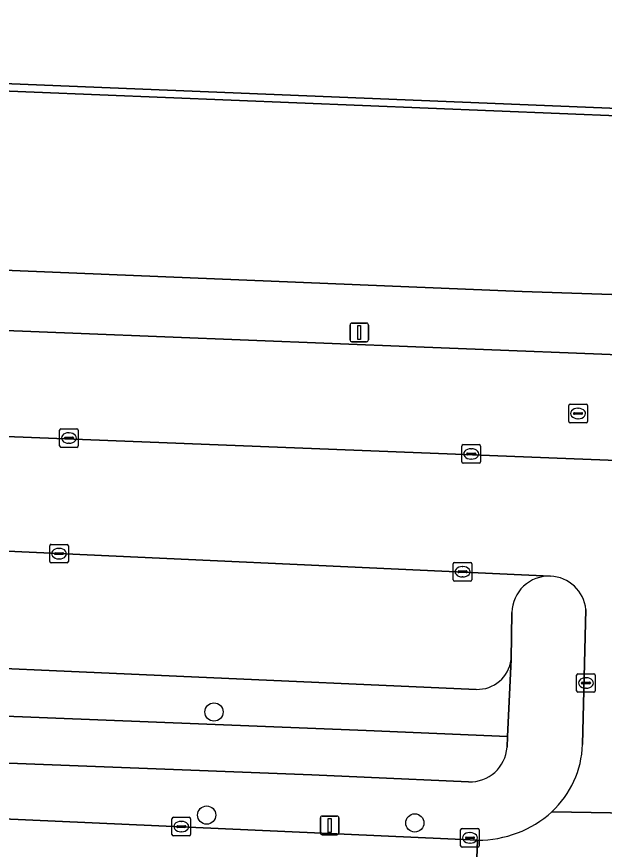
# Model space of a CAD drawing. Extents: x 160077 to 160948, y 386481 to 387498.
# Drawn here: x 160812.49 to 160844.05, y 386800.47 to 386845.16 of the extents above; entities that cross this region are included whole.
import ezdxf

# ---------------------------------------------------------------- set-up
doc = ezdxf.new("R2010")
doc.units = 0
for name, color, linetype in [('IMGEO_Boom', 7, 'Continuous'), ('IMGEO_Groenvoorziening', 7, 'Continuous'), ('IMGEO_Kolk', 7, 'Continuous'), ('IMGEO_Lichtmast', 7, 'Continuous'), ('IMGEO_Pand', 7, 'Continuous'), ('IMGEO_Parkeervlak_open', 7, 'Continuous'), ('IMGEO_Rijbaan_lokaal_open', 7, 'Continuous'), ('IMGEO_Rioolput', 7, 'Continuous'), ('IMGEO_Voetpad_open', 7, 'Continuous')]:
    doc.layers.add(name, color=color, linetype=linetype)

msp = doc.modelspace()

# ---------------------------------------------------------------- linework, layer by layer
at = {"layer": 'IMGEO_Boom'}
for centre in [(160823.084, 386807.843), (160822.694, 386802.309), (160833.867, 386801.89)]:
    msp.add_circle(centre, 0.489, dxfattribs=at)
at = {"layer": 'IMGEO_Groenvoorziening'}
msp.add_lwpolyline([(160850.295, 386840.861), (160845.253, 386841.978), (160845.169, 386839.817), (160781.688, 386842.394), (160781.349, 386832.803), (160839.639, 386830.405), (160849.784, 386830.063), (160849.957, 386833.747)], close=True, dxfattribs=at)
for points in [[(160768.781, 386812.994), (160768.658, 386809.343), (160831.26, 386806.843), (160838.852, 386806.532), (160839.036, 386810.653)], [(160837.164, 386809.057), (160804.968, 386810.474)], [(160831.26, 386806.843), (160768.658, 386809.343)], [(160838.818, 386805.953), (160838.852, 386806.532), (160831.26, 386806.843)], [(160806.484, 386805.316), (160828.334, 386804.47), (160831.15, 386804.345), (160836.756, 386804.096)]]:
    msp.add_lwpolyline(points, dxfattribs=at)
for centre, radius, start, end in [((160837.234, 386810.871), 1.815, 267.8007, 353.0987), ((160836.845, 386806.071), 1.977, 267.4322, 356.579)]:
    msp.add_arc(centre, radius, start, end, dxfattribs=at)
at = {"layer": 'IMGEO_Kolk'}
for p, q in [((160814.795, 386822.121), (160814.795, 386822.973)), ((160814.87, 386823.047), (160815.722, 386823.047)), ((160815.283, 386822.827), (160815.308, 386822.827)), ((160815.796, 386822.973), (160815.796, 386822.121)), ((160815.054, 386822.541), (160815.054, 386822.553)), ((160815.492, 386822.504), (160815.094, 386822.504)), ((160815.097, 386822.59), (160815.495, 386822.59)), ((160815.306, 386822.267), (160815.281, 386822.267)), ((160815.538, 386822.553), (160815.538, 386822.541)), ((160836.47, 386822.192), (160837.322, 386822.192)), ((160815.722, 386822.047), (160814.87, 386822.047)), ((160836.395, 386821.266), (160836.395, 386822.118)), ((160836.697, 386821.735), (160837.095, 386821.735)), ((160836.883, 386821.972), (160836.908, 386821.972)), ((160837.396, 386822.118), (160837.396, 386821.266)), ((160836.654, 386821.686), (160836.654, 386821.698)), ((160837.092, 386821.649), (160836.694, 386821.649)), ((160836.906, 386821.412), (160836.881, 386821.412)), ((160837.138, 386821.698), (160837.138, 386821.686)), ((160837.322, 386821.192), (160836.47, 386821.192)), ((160814.342, 386816.841), (160815.194, 386816.841)), ((160814.267, 386815.915), (160814.267, 386816.767)), ((160814.569, 386816.384), (160814.967, 386816.384)), ((160814.755, 386816.621), (160814.78, 386816.621)), ((160815.268, 386816.767), (160815.268, 386815.915)), ((160814.526, 386816.335), (160814.526, 386816.347)), ((160814.964, 386816.298), (160814.566, 386816.298)), ((160814.778, 386816.061), (160814.753, 386816.061)), ((160815.01, 386816.347), (160815.01, 386816.335)), ((160815.194, 386815.841), (160814.342, 386815.841)), ((160835.93, 386814.944), (160835.93, 386815.796)), ((160836.005, 386815.87), (160836.857, 386815.87)), ((160836.418, 386815.65), (160836.443, 386815.65)), ((160836.931, 386815.796), (160836.931, 386814.944)), ((160836.189, 386815.364), (160836.189, 386815.376)), ((160836.627, 386815.327), (160836.229, 386815.327)), ((160836.232, 386815.413), (160836.63, 386815.413)), ((160836.441, 386815.09), (160836.416, 386815.09)), ((160836.673, 386815.376), (160836.673, 386815.364)), ((160836.857, 386814.87), (160836.005, 386814.87)), ((160842.554, 386808.973), (160842.554, 386809.825)), ((160842.629, 386809.899), (160843.481, 386809.899)), ((160843.042, 386809.679), (160843.067, 386809.679)), ((160843.555, 386809.825), (160843.555, 386808.973)), ((160842.813, 386809.393), (160842.813, 386809.405)), ((160843.251, 386809.356), (160842.853, 386809.356)), ((160842.856, 386809.442), (160843.254, 386809.442)), ((160843.297, 386809.405), (160843.297, 386809.393)), ((160843.481, 386808.899), (160842.629, 386808.899)), ((160843.065, 386809.119), (160843.04, 386809.119)), ((160820.828, 386801.265), (160820.828, 386802.117)), ((160820.903, 386802.191), (160821.755, 386802.191)), ((160821.829, 386802.117), (160821.829, 386801.265)), ((160821.087, 386801.685), (160821.087, 386801.697)), ((160821.525, 386801.648), (160821.127, 386801.648)), ((160821.13, 386801.734), (160821.528, 386801.734)), ((160821.316, 386801.971), (160821.341, 386801.971)), ((160821.571, 386801.697), (160821.571, 386801.685)), ((160821.755, 386801.191), (160820.903, 386801.191)), ((160821.339, 386801.411), (160821.314, 386801.411)), ((160836.328, 386800.662), (160836.328, 386801.514)), ((160836.403, 386801.588), (160837.255, 386801.588)), ((160836.816, 386801.368), (160836.841, 386801.368)), ((160837.329, 386801.514), (160837.329, 386800.662)), ((160836.587, 386801.082), (160836.587, 386801.094)), ((160837.025, 386801.045), (160836.627, 386801.045)), ((160836.63, 386801.131), (160837.028, 386801.131)), ((160836.839, 386800.808), (160836.814, 386800.808)), ((160837.071, 386801.094), (160837.071, 386801.082)), ((160837.255, 386800.588), (160836.403, 386800.588))]:
    msp.add_line(p, q, dxfattribs=at)
for points in [[(160814.795, 386822.121), (160814.795, 386822.973)], [(160814.87, 386823.047), (160815.722, 386823.047)], [(160815.796, 386822.973), (160815.796, 386822.121)], [(160836.47, 386822.192), (160837.322, 386822.192)], [(160815.722, 386822.047), (160814.87, 386822.047)], [(160836.395, 386821.266), (160836.395, 386822.118)], [(160837.396, 386822.118), (160837.396, 386821.266)], [(160837.322, 386821.192), (160836.47, 386821.192)], [(160814.342, 386816.841), (160815.194, 386816.841)], [(160814.267, 386815.915), (160814.267, 386816.767)], [(160815.268, 386816.767), (160815.268, 386815.915)], [(160815.194, 386815.841), (160814.342, 386815.841)], [(160835.93, 386814.944), (160835.93, 386815.796)], [(160836.005, 386815.87), (160836.857, 386815.87)], [(160836.931, 386815.796), (160836.931, 386814.944)], [(160836.857, 386814.87), (160836.005, 386814.87)], [(160842.554, 386808.973), (160842.554, 386809.825)], [(160842.629, 386809.899), (160843.481, 386809.899)], [(160843.555, 386809.825), (160843.555, 386808.973)], [(160843.481, 386808.899), (160842.629, 386808.899)], [(160820.828, 386801.265), (160820.828, 386802.117)], [(160820.903, 386802.191), (160821.755, 386802.191)], [(160821.829, 386802.117), (160821.829, 386801.265)], [(160821.755, 386801.191), (160820.903, 386801.191)], [(160836.328, 386800.662), (160836.328, 386801.514)], [(160836.403, 386801.588), (160837.255, 386801.588)], [(160837.329, 386801.514), (160837.329, 386800.662)], [(160837.255, 386800.588), (160836.403, 386800.588)]]:
    msp.add_lwpolyline(points, dxfattribs=at)
for centre, radius, start, end in [((160814.872, 386822.971), 0.0765, 91.552, 178.448), ((160814.872, 386822.971), 0.0765, 91.552, 178.448), ((160815.72, 386822.971), 0.0765, 1.552, 88.448), ((160815.72, 386822.971), 0.0765, 1.552, 88.448), ((160815.094, 386822.55), 0.0403, 85.8775, 175.7526), ((160815.091, 386822.54), 0.0366, 178.938, 274.7102), ((160815.495, 386822.547), 0.043, 264.8664, 352.4533), ((160815.499, 386822.552), 0.0386, 1.7309, 96.639), ((160836.472, 386822.116), 0.0765, 91.552, 178.448), ((160836.472, 386822.116), 0.0765, 91.552, 178.448), ((160837.32, 386822.116), 0.0765, 1.552, 88.448), ((160837.32, 386822.116), 0.0765, 1.552, 88.448), ((160814.872, 386822.123), 0.0765, 181.552, 268.448), ((160814.872, 386822.123), 0.0765, 181.552, 268.448), ((160815.72, 386822.123), 0.0765, 271.552, 358.448), ((160815.72, 386822.123), 0.0765, 271.552, 358.448), ((160836.694, 386821.695), 0.0403, 85.8775, 175.7526), ((160837.099, 386821.697), 0.0386, 1.7309, 96.639), ((160836.691, 386821.685), 0.0366, 178.938, 274.7102), ((160837.095, 386821.692), 0.043, 264.8664, 352.4533), ((160836.472, 386821.268), 0.0765, 181.552, 268.448), ((160836.472, 386821.268), 0.0765, 181.552, 268.448), ((160837.32, 386821.268), 0.0765, 271.552, 358.448), ((160837.32, 386821.268), 0.0765, 271.552, 358.448), ((160814.344, 386816.765), 0.0765, 91.552, 178.448), ((160814.344, 386816.765), 0.0765, 91.552, 178.448), ((160815.192, 386816.765), 0.0765, 1.552, 88.448), ((160815.192, 386816.765), 0.0765, 1.552, 88.448), ((160814.566, 386816.344), 0.0403, 85.8775, 175.7526), ((160814.971, 386816.346), 0.0386, 1.7309, 96.639), ((160814.344, 386815.917), 0.0765, 181.552, 268.448), ((160814.344, 386815.917), 0.0765, 181.552, 268.448), ((160814.563, 386816.334), 0.0366, 178.938, 274.7102), ((160814.967, 386816.341), 0.043, 264.8664, 352.4533), ((160815.192, 386815.917), 0.0765, 271.552, 358.448), ((160815.192, 386815.917), 0.0765, 271.552, 358.448), ((160836.007, 386815.794), 0.0765, 91.552, 178.448), ((160836.007, 386815.794), 0.0765, 91.552, 178.448), ((160836.855, 386815.794), 0.0765, 1.552, 88.448), ((160836.855, 386815.794), 0.0765, 1.552, 88.448), ((160836.229, 386815.373), 0.0403, 85.8775, 175.7526), ((160836.226, 386815.363), 0.0366, 178.938, 274.7102), ((160836.63, 386815.37), 0.043, 264.8664, 352.4533), ((160836.634, 386815.375), 0.0386, 1.7309, 96.639), ((160836.007, 386814.946), 0.0765, 181.552, 268.448), ((160836.007, 386814.946), 0.0765, 181.552, 268.448), ((160836.855, 386814.946), 0.0765, 271.552, 358.448), ((160836.855, 386814.946), 0.0765, 271.552, 358.448), ((160842.631, 386809.823), 0.0765, 91.552, 178.448), ((160842.631, 386809.823), 0.0765, 91.552, 178.448), ((160843.479, 386809.823), 0.0765, 1.552, 88.448), ((160843.479, 386809.823), 0.0765, 1.552, 88.448), ((160842.853, 386809.402), 0.0403, 85.8775, 175.7526), ((160842.85, 386809.392), 0.0366, 178.938, 274.7102), ((160843.254, 386809.399), 0.043, 264.8664, 352.4533), ((160843.258, 386809.404), 0.0386, 1.7309, 96.639), ((160842.631, 386808.975), 0.0765, 181.552, 268.448), ((160842.631, 386808.975), 0.0765, 181.552, 268.448), ((160843.479, 386808.975), 0.0765, 271.552, 358.448), ((160843.479, 386808.975), 0.0765, 271.552, 358.448), ((160820.905, 386802.115), 0.0765, 91.552, 178.448), ((160820.905, 386802.115), 0.0765, 91.552, 178.448), ((160821.753, 386802.115), 0.0765, 1.552, 88.448), ((160821.753, 386802.115), 0.0765, 1.552, 88.448), ((160821.127, 386801.694), 0.0403, 85.8775, 175.7526), ((160821.124, 386801.684), 0.0366, 178.938, 274.7102), ((160821.528, 386801.691), 0.043, 264.8664, 352.4533), ((160821.532, 386801.696), 0.0386, 1.7309, 96.639), ((160820.905, 386801.267), 0.0765, 181.552, 268.448), ((160820.905, 386801.267), 0.0765, 181.552, 268.448), ((160821.753, 386801.267), 0.0765, 271.552, 358.448), ((160821.753, 386801.267), 0.0765, 271.552, 358.448), ((160836.405, 386801.512), 0.0765, 91.552, 178.448), ((160836.405, 386801.512), 0.0765, 91.552, 178.448), ((160837.253, 386801.512), 0.0765, 1.552, 88.448), ((160837.253, 386801.512), 0.0765, 1.552, 88.448), ((160836.627, 386801.091), 0.0403, 85.8775, 175.7526), ((160836.624, 386801.081), 0.0366, 178.938, 274.7102), ((160837.028, 386801.088), 0.043, 264.8664, 352.4533), ((160837.032, 386801.093), 0.0386, 1.7309, 96.639), ((160836.405, 386800.664), 0.0765, 181.552, 268.448), ((160836.405, 386800.664), 0.0765, 181.552, 268.448), ((160837.253, 386800.664), 0.0765, 271.552, 358.448), ((160837.253, 386800.664), 0.0765, 271.552, 358.448)]:
    msp.add_arc(centre, radius, start, end, dxfattribs=at)
for centre, major_axis, ratio, start_param, end_param in [((160815.282, 386822.547), (-0.387, 0.002), 0.722429, 4.712389, 7.853982), ((160815.307, 386822.547), (-0.39, 0.002), 0.717154, 1.570796, 4.712389), ((160836.882, 386821.692), (-0.387, 0.002), 0.722429, 4.712389, 7.853982), ((160836.907, 386821.692), (-0.39, 0.002), 0.717154, 1.570796, 4.712389), ((160814.754, 386816.341), (-0.387, 0.002), 0.722429, 4.712389, 7.853982), ((160814.779, 386816.341), (-0.39, 0.002), 0.717154, 1.570796, 4.712389), ((160836.417, 386815.37), (-0.387, 0.002), 0.722429, 4.712389, 7.853982), ((160836.442, 386815.37), (-0.39, 0.002), 0.717154, 1.570796, 4.712389), ((160843.041, 386809.399), (-0.387, 0.002), 0.722429, 4.712389, 7.853982), ((160843.066, 386809.399), (-0.39, 0.002), 0.717154, 1.570796, 4.712389), ((160821.315, 386801.691), (-0.387, 0.002), 0.722429, 4.712389, 7.853982), ((160821.34, 386801.691), (-0.39, 0.002), 0.717154, 1.570796, 4.712389), ((160836.815, 386801.088), (-0.387, 0.002), 0.722429, 4.712389, 7.853982), ((160836.84, 386801.088), (-0.39, 0.002), 0.717154, 1.570796, 4.712389)]:
    msp.add_ellipse(centre, major_axis=major_axis, ratio=ratio, start_param=start_param, end_param=end_param, dxfattribs=at)
at = {"layer": 'IMGEO_Lichtmast'}
for p, q in [((160830.39, 386827.813), (160830.39, 386828.613)), ((160830.39, 386828.613), (160830.39, 386827.813)), ((160830.49, 386828.713), (160831.28, 386828.713)), ((160831.28, 386828.713), (160830.49, 386828.713)), ((160831.38, 386828.613), (160831.38, 386827.813)), ((160831.38, 386827.813), (160831.38, 386828.613)), ((160831.28, 386827.713), (160830.49, 386827.713)), ((160830.49, 386827.713), (160831.28, 386827.713)), ((160828.798, 386801.357), (160828.798, 386802.157)), ((160828.798, 386802.157), (160828.798, 386801.357)), ((160828.898, 386802.257), (160829.688, 386802.257)), ((160829.688, 386802.257), (160828.898, 386802.257)), ((160829.788, 386802.157), (160829.788, 386801.357)), ((160829.788, 386801.357), (160829.788, 386802.157)), ((160829.688, 386801.257), (160828.898, 386801.257)), ((160828.898, 386801.257), (160829.688, 386801.257))]:
    msp.add_line(p, q, dxfattribs=at)
for points in [[(160830.81, 386828.588), (160830.96, 386828.588), (160830.96, 386827.838), (160830.81, 386827.838), (160830.81, 386828.588)], [(160829.218, 386802.132), (160829.368, 386802.132), (160829.368, 386801.382), (160829.218, 386801.382), (160829.218, 386802.132)]]:
    msp.add_lwpolyline(points, dxfattribs=at)
for centre, start, end in [((160830.49, 386828.613), 90, 180), ((160830.49, 386828.613), 90, 180), ((160831.28, 386828.613), 0, 90), ((160831.28, 386828.613), 360, 90), ((160830.49, 386827.813), 180, 270), ((160830.49, 386827.813), 180, 270), ((160831.28, 386827.813), 270, 0), ((160831.28, 386827.813), 270, 0), ((160828.898, 386802.157), 90, 180), ((160828.898, 386802.157), 90, 180), ((160829.688, 386802.157), 0, 90), ((160829.688, 386802.157), 360, 90), ((160828.898, 386801.357), 180, 270), ((160828.898, 386801.357), 180, 270), ((160829.688, 386801.357), 270, 0), ((160829.688, 386801.357), 270, 0)]:
    msp.add_arc(centre, 0.1, start, end, dxfattribs=at)
at = {"layer": 'IMGEO_Pand'}
msp.add_lwpolyline([(160845.158, 386853.967), (160782.797, 386856.574), (160782.828, 386857.927), (160782.842, 386858.512), (160780.433, 386858.625), (160780.416, 386858.269), (160780.332, 386856.553), (160774.661, 386856.79), (160745.381, 386858.016), (160745.313, 386856.078), (160749.383, 386855.909), (160749.175, 386851.713), (160752.686, 386851.593), (160752.638, 386850.372), (160752.384, 386843.984), (160844.785, 386840.233), (160844.857, 386842.066), (160844.95, 386844.455), (160850.448, 386844.276), (160850.772, 386851.46), (160850.783, 386851.708), (160845.292, 386851.952), (160845.343, 386853.959)], close=True, dxfattribs=at)
at = {"layer": 'IMGEO_Parkeervlak_open'}
for points in [[(160847.538, 386826.904), (160833.918, 386827.445), (160815.96, 386828.153), (160795.648, 386828.954), (160782.05, 386829.49), (160781.846, 386824.332)], [(160781.395, 386823.822), (160849.27, 386821.169), (160849.371, 386824.944)], [(160841.15, 386815.13), (160809.268, 386816.604), (160769.001, 386818.268), (160768.781, 386812.994)], [(160839.036, 386810.653), (160839.074, 386813.191)], [(160769.795, 386812.101), (160804.968, 386810.474), (160837.164, 386809.057)]]:
    msp.add_lwpolyline(points, dxfattribs=at)
for centre, radius, start, end in [((160841.067, 386813.138), 1.994, 87.6098, 178.4816), ((160837.234, 386810.871), 1.815, 267.8007, 353.0987)]:
    msp.add_arc(centre, radius, start, end, dxfattribs=at)
at = {"layer": 'IMGEO_Rijbaan_lokaal_open'}
for points in [[(160849.27, 386821.169), (160781.395, 386823.822), (160777.104, 386823.943), (160776.967, 386823.95), (160769.255, 386824.368), (160769.001, 386818.268), (160809.268, 386816.604), (160841.15, 386815.13)], [(160843.054, 386813.344), (160842.875, 386806.098)], [(160837.242, 386800.967), (160811.348, 386802.129), (160793.676, 386802.846), (160774.115, 386803.537), (160744.509, 386804.715), (160744.23, 386797.66), (160786.696, 386796.006)], [(160841.228, 386802.482), (160846.48, 386802.388), (160846.834, 386802.752), (160847.297, 386803.196), (160848.122, 386803.866)], [(160846.006, 386800.354), (160846.804, 386801.773), (160847.261, 386802.339), (160846.48, 386802.388), (160841.228, 386802.482)], [(160804.647, 386797.253), (160818.878, 386796.791), (160820.826, 386796.796), (160828.943, 386796.404), (160836.761, 386796.159), (160837.049, 386796.144), (160837.242, 386800.967)], [(160837.242, 386800.967), (160837.049, 386796.144), (160837.448, 386796.123)]]:
    msp.add_lwpolyline(points, dxfattribs=at)
for centre, radius, start, end in [((160841.071, 386813.138), 1.994, 5.9307, 87.7325), ((160837.662, 386806.29), 5.217, 313.1277, 357.8961), ((160837.282, 386806.864), 5.897, 269.614, 312.0076)]:
    msp.add_arc(centre, radius, start, end, dxfattribs=at)
at = {"layer": 'IMGEO_Rioolput'}
for p, q in [((160842.135, 386823.437), (160842.135, 386824.289)), ((160842.21, 386824.363), (160843.062, 386824.363)), ((160842.623, 386824.143), (160842.648, 386824.143)), ((160843.136, 386824.289), (160843.136, 386823.437)), ((160842.394, 386823.857), (160842.394, 386823.869)), ((160842.832, 386823.82), (160842.434, 386823.82)), ((160842.437, 386823.906), (160842.835, 386823.906)), ((160842.646, 386823.583), (160842.621, 386823.583)), ((160842.878, 386823.869), (160842.878, 386823.857)), ((160843.062, 386823.363), (160842.21, 386823.363))]:
    msp.add_line(p, q, dxfattribs=at)
for points in [[(160842.135, 386823.437), (160842.135, 386824.289)], [(160842.21, 386824.363), (160843.062, 386824.363)], [(160843.136, 386824.289), (160843.136, 386823.437)], [(160843.062, 386823.363), (160842.21, 386823.363)]]:
    msp.add_lwpolyline(points, dxfattribs=at)
for centre, radius, start, end in [((160842.212, 386824.287), 0.0765, 91.552, 178.448), ((160842.212, 386824.287), 0.0765, 91.552, 178.448), ((160843.06, 386824.287), 0.0765, 1.552, 88.448), ((160843.06, 386824.287), 0.0765, 1.552, 88.448), ((160842.434, 386823.866), 0.0403, 85.8775, 175.7526), ((160842.431, 386823.856), 0.0366, 178.938, 274.7102), ((160842.835, 386823.863), 0.043, 264.8664, 352.4533), ((160842.839, 386823.868), 0.0386, 1.7309, 96.639), ((160842.212, 386823.439), 0.0765, 181.552, 268.448), ((160842.212, 386823.439), 0.0765, 181.552, 268.448), ((160843.06, 386823.439), 0.0765, 271.552, 358.448), ((160843.06, 386823.439), 0.0765, 271.552, 358.448)]:
    msp.add_arc(centre, radius, start, end, dxfattribs=at)
for centre, major_axis, ratio, start_param, end_param in [((160842.622, 386823.863), (-0.387, 0.002), 0.722429, 4.712389, 7.853982), ((160842.647, 386823.863), (-0.39, 0.002), 0.717154, 1.570796, 4.712389)]:
    msp.add_ellipse(centre, major_axis=major_axis, ratio=ratio, start_param=start_param, end_param=end_param, dxfattribs=at)
at = {"layer": 'IMGEO_Voetpad_open'}
for points in [[(160849.371, 386824.944), (160849.49, 386824.92), (160849.784, 386830.063), (160839.639, 386830.405), (160781.349, 386832.803), (160778.831, 386832.907), (160767.327, 386833.38), (160751.855, 386834.016), (160752.244, 386841.339), (160752.363, 386843.584), (160752.384, 386843.984), (160752.638, 386850.372)], [(160781.846, 386824.332), (160782.05, 386829.49), (160795.648, 386828.954), (160815.96, 386828.153), (160833.918, 386827.445), (160847.538, 386826.904)], [(160842.875, 386806.098), (160843.054, 386813.344)], [(160839.074, 386813.191), (160839.036, 386810.653), (160838.852, 386806.532), (160838.818, 386805.953)], [(160836.756, 386804.096), (160831.15, 386804.345), (160828.334, 386804.47), (160806.484, 386805.316)], [(160811.348, 386802.129), (160837.242, 386800.967)]]:
    msp.add_lwpolyline(points, dxfattribs=at)
msp.add_lwpolyline([(160752.384, 386843.984), (160752.363, 386843.584), (160767.821, 386842.957), (160779.22, 386842.494), (160778.831, 386832.907), (160781.349, 386832.803), (160781.688, 386842.394), (160845.169, 386839.817), (160845.253, 386841.978), (160844.857, 386842.066), (160844.785, 386840.233)], close=True, dxfattribs=at)
for centre, radius, start, end in [((160841.067, 386813.138), 1.994, 87.6098, 178.4816), ((160841.071, 386813.138), 1.994, 5.9307, 87.7325), ((160837.662, 386806.29), 5.217, 313.1277, 357.8961), ((160836.845, 386806.071), 1.977, 267.4322, 356.579), ((160837.282, 386806.864), 5.897, 269.614, 312.0076)]:
    msp.add_arc(centre, radius, start, end, dxfattribs=at)

doc.saveas('drawing.dxf')
